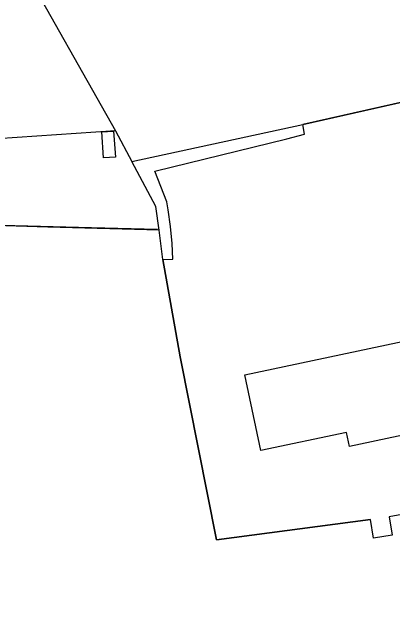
# Model space of a CAD drawing. Extents: x 136000 to 138005, y 398500 to 400500.
# Drawn here: x 137021.8 to 137151.1, y 399627.3 to 399832.1 of the extents above; entities that cross this region are included whole.
import ezdxf

# ---------------------------------------------------------------- set-up
doc = ezdxf.new("R2010")
doc.units = 0
for name, color, linetype in [('gg-afsc-draadraster', 7, 'Continuous'), ('gg-afsc-hekwerk', 7, 'Continuous'), ('gg-afsc-lijn draadraster', 7, 'Continuous'), ('gg-bbg-hoofdgebouw', 7, 'Continuous'), ('gg-knt-bronhoudergrens', 7, 'Continuous'), ('gt-bbg-plantopografie pand', 7, 'Continuous')]:
    doc.layers.add(name, color=color, linetype=linetype)

msp = doc.modelspace()

# ---------------------------------------------------------------- linework, layer by layer
at = {"layer": 'gg-afsc-draadraster'}
for points in [[(137072.99, 399748), (137076.43, 399748.17), (137076.16, 399753.48), (137075.62, 399759.31), (137074.85, 399764.89), (137074.31, 399767.59), (137070.25, 399778.04), (137115.1, 399789.05), (137121.15, 399790.66), (137120.56, 399793.88)], [(137072.99, 399748), (137078.83, 399714.97), (137091.23, 399652.8), (137143.46, 399659.67)]]:
    msp.add_lwpolyline(points, dxfattribs=at)
at = {"layer": 'gg-afsc-hekwerk'}
msp.add_lwpolyline([(136884.03, 399627.25), (136906.71, 399666.99), (136936.4, 399719.08), (136960.4, 399761.21), (137005.45, 399760.08), (137044.4, 399758.98), (137071.15, 399758.36)], dxfattribs=at)
at = {"layer": 'gg-afsc-lijn draadraster'}
msp.add_lwpolyline([(137143.46, 399659.67), (137091.23, 399652.8), (137078.83, 399714.97), (137072.99, 399748), (137076.43, 399748.17), (137076.16, 399753.48), (137075.62, 399759.31), (137074.85, 399764.89), (137074.31, 399767.59), (137070.25, 399778.04), (137115.1, 399789.05), (137121.15, 399790.66), (137120.56, 399793.88), (137202.2, 399812.33)], dxfattribs=at)
at = {"layer": 'gg-bbg-hoofdgebouw'}
msp.add_lwpolyline([(137216.9, 399701.57), (137136.4, 399684.47), (137135.4, 399689.28), (137106.31, 399683.1), (137100.8, 399708.88), (137210.41, 399732.11)], dxfattribs=at)
at = {"layer": 'gg-knt-bronhoudergrens'}
for p, q in [((137062.47, 399781.38), (137120.56, 399793.88)), ((137056.93, 399791.74), (136968.22, 399785.88)), ((137056.93, 399791.74), (137062.47, 399781.38)), ((137072.99, 399748), (137071.7, 399758.04))]:
    msp.add_line(p, q, dxfattribs=at)
for points in [[(137154.82, 399912.54), (137180.8, 399812.98), (137181.89, 399807.74), (137120.56, 399793.88)], [(137104.38, 399890.05), (137090.39, 399883.76), (137046.01, 399862.67), (137023.73, 399850.57), (137056.93, 399791.74)], [(137071.7, 399758.04), (137070.66, 399766.03), (137062.47, 399781.38)], [(137071.7, 399758.04), (137033.96, 399759.04), (136962.36, 399761.26), (136962.31, 399759.62), (136942.2, 399727.45), (136928.64, 399705.46), (136906.71, 399666.99), (136884.03, 399627.25)], [(137224.97, 399674.28), (137149.81, 399660.6), (137150.82, 399654.39), (137144.49, 399653.36), (137143.46, 399659.67)]]:
    msp.add_lwpolyline(points, dxfattribs=at)
at = {"layer": 'gt-bbg-plantopografie pand'}
msp.add_lwpolyline([(137056.28, 399791.7), (137056.87, 399782.82), (137052.88, 399782.55), (137052.29, 399791.43), (137056.28, 399791.7)], dxfattribs=at)

doc.saveas('drawing.dxf')
